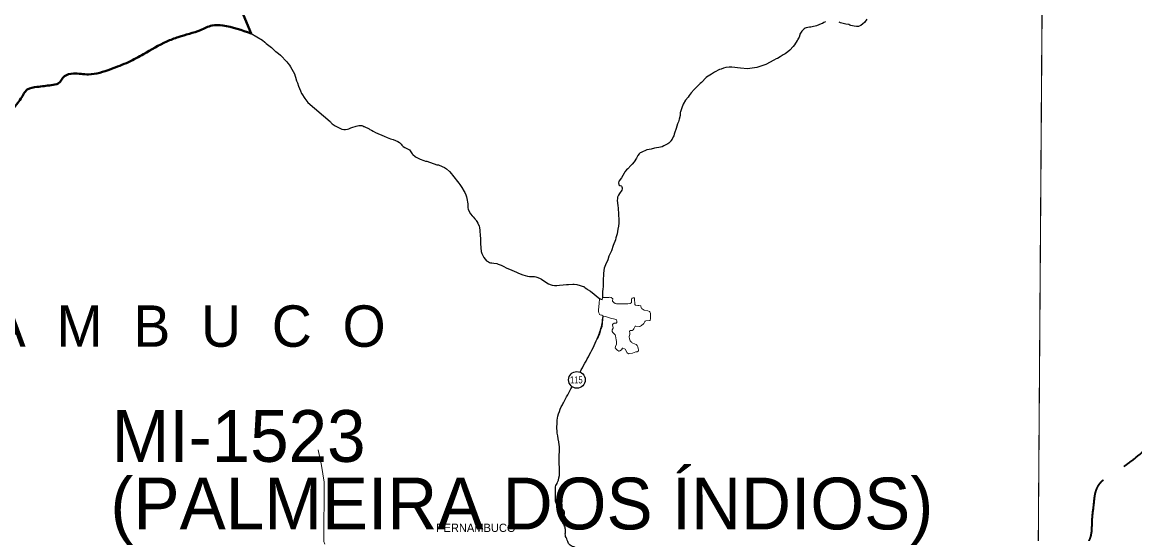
# Model space of a CAD drawing. Extents: x -1643653 to 4543381, y 1624270 to 13878484.
# Drawn here: x 608778 to 619526, y 8915094 to 8920034 of the extents above; entities that cross this region are included whole.
import ezdxf
from ezdxf.enums import TextEntityAlignment as Align

# ---------------------------------------------------------------- set-up
doc = ezdxf.new("R2010")
doc.units = 0
doc.header["$LTSCALE"] = 200
doc.linetypes.add('LONG_DASH_SHORT_DASH', pattern=[9.9, 6, -1.2, 1.5, -1.2])
doc.layers.add('1', color=7, linetype='Continuous', lineweight=13)
doc.layers.add('6', color=7, linetype='Continuous', lineweight=13)

msp = doc.modelspace()

# ---------------------------------------------------------------- linework, layer by layer
at = {"layer": '1', "lineweight": 25}
msp.add_spline([(814781, 9009175.5), (814787.2, 9009173.4), (814796.9, 9009173.4), (814799.4, 9009172.4), (814805.1, 9009174.5), (814805.6, 9009176.5), (814811.7, 9009179.5), (814811.7, 9009179.5), (814801.5, 9009181), (814790.7, 9009181.5), (814784.1, 9009183.1), (814777.4, 9009185.1), (814778.4, 9009175.5)], degree=3, dxfattribs=at)
at = {"layer": '6'}
for points in [[(618663, 8924716.1), (618558.3, 8909803.7), (618456.5, 8896026.7)], [(614483.2, 8917364.6), (614467.6, 8917375.6), (614463.6, 8917376.8), (614453.8, 8917377.7), (614444.2, 8917377.6), (614431.3, 8917375.7), (614385.4, 8917375.3), (614384, 8917372.7), (614382.5, 8917355.8), (614381.6, 8917353.6), (614380.6, 8917353), (614371.5, 8917357.8), (614364.5, 8917363.7), (614359.8, 8917365.4), (614357.8, 8917364.7), (614356.5, 8917361.6), (614356.1, 8917349.2), (614353.3, 8917329.6)], [(614754.6, 8917297.1), (614733.7, 8917298.2), (614724.5, 8917300), (614706.9, 8917300.4), (614702, 8917302.9), (614698.8, 8917306.7), (614697.9, 8917309.7), (614696.4, 8917329.6), (614694, 8917343.6), (614693.5, 8917367.8), (614692.8, 8917370.2), (614690.8, 8917372), (614681.8, 8917371.7), (614672.2, 8917370.2), (614669.4, 8917368.8), (614666.2, 8917365.5), (614663.2, 8917356.2), (614663.8, 8917341.7), (614663.2, 8917328.7), (614662.2, 8917325.2), (614660, 8917322.9), (614651.8, 8917318.6), (614629, 8917315.1), (614600.7, 8917313.7), (614533.6, 8917313.3), (614519, 8917315.1), (614506.1, 8917319.2), (614494.5, 8917328), (614481.7, 8917339.9), (614481.1, 8917343.5), (614483.2, 8917364.6)], [(614353.3, 8917329.6), (614352.2, 8917322.5), (614345.4, 8917254.8), (614346.6, 8917239.4), (614349.3, 8917228.1), (614353.7, 8917214.1), (614355.6, 8917211.7), (614362.8, 8917207.7), (614378.2, 8917205), (614388.2, 8917198.8), (614393.1, 8917196.6), (614412.6, 8917194.1), (614462.2, 8917176.4), (614503.3, 8917166.5), (614515, 8917162.3), (614517.5, 8917160.8), (614518.9, 8917158.9), (614522.1, 8917148.6), (614522.7, 8917136.3), (614521.3, 8917132.7), (614518.9, 8917130.3), (614516.8, 8917129.5), (614495.6, 8917127.6), (614483, 8917118.2), (614480.4, 8917115.3), (614480.3, 8917112.9), (614487.5, 8917083.9), (614486.7, 8917078.9), (614477.9, 8917062.9), (614477.3, 8917052.7), (614478.1, 8917047.9), (614483, 8917038.8), (614487.4, 8917033.9), (614489.4, 8917030.1), (614498.1, 8917024.2), (614507.4, 8917015.4), (614511.4, 8917004.5), (614515.9, 8916965.9), (614518.6, 8916951.4), (614520.9, 8916933.1), (614519.2, 8916926.9), (614509.1, 8916901.4), (614507.7, 8916890.2), (614509.2, 8916886.2), (614519.8, 8916873.1), (614532.6, 8916862.9), (614541.2, 8916858.4), (614545.4, 8916858), (614550.8, 8916860.4), (614566.3, 8916872.1), (614577.3, 8916887.6), (614579.4, 8916887.7), (614596.1, 8916881.7), (614602.2, 8916877.5), (614623.1, 8916841.3), (614631.5, 8916834), (614635.1, 8916832.2), (614649.8, 8916834.1), (614675, 8916839.8), (614707.6, 8916850.7), (614717.6, 8916851.6), (614728.4, 8916856.1), (614731, 8916858.2), (614731.8, 8916860.8), (614732, 8916869.7), (614729, 8916885), (614724.2, 8916898.8), (614718.7, 8916911.5), (614709.1, 8916922.6), (614678.3, 8916934.4), (614666, 8916942.9), (614660.6, 8916947.7), (614651.9, 8916958.9), (614649.5, 8916963), (614644.2, 8916978.8), (614642.4, 8916992.8), (614642.8, 8916999.8), (614647.8, 8917020.1), (614649, 8917032.2), (614648.6, 8917035.4), (614644.7, 8917046.4), (614644.5, 8917049.5), (614646.4, 8917051.6), (614655.8, 8917055.8), (614670.9, 8917058.1), (614670.9, 8917058.1), (614679.8, 8917064), (614686.2, 8917073.9), (614695.3, 8917094), (614698.4, 8917097.6), (614703.1, 8917098.5), (614706.9, 8917100.2), (614741.6, 8917095.3), (614745.8, 8917095.9), (614752.8, 8917099), (614760.2, 8917105.8), (614781.6, 8917121.4), (614783.9, 8917125), (614792.6, 8917144.4), (614795.2, 8917147.3), (614803.3, 8917150.6)], [(614353.3, 8917329.6), (614352.2, 8917322.5), (614345.4, 8917254.8), (614346.6, 8917239.4), (614349.3, 8917228.1), (614353.7, 8917214.1), (614355.6, 8917211.7), (614362.8, 8917207.7), (614378.2, 8917205), (614388.2, 8917198.8), (614393.1, 8917196.6), (614412.6, 8917194.1), (614462.2, 8917176.4), (614503.3, 8917166.5), (614515, 8917162.3), (614517.5, 8917160.8), (614518.9, 8917158.9), (614522.1, 8917148.6), (614522.7, 8917136.3), (614521.3, 8917132.7), (614518.9, 8917130.3), (614516.8, 8917129.5), (614495.6, 8917127.6), (614483, 8917118.2), (614480.4, 8917115.3), (614480.3, 8917112.9), (614487.5, 8917083.9), (614486.7, 8917078.9), (614477.9, 8917062.9), (614477.3, 8917052.7), (614478.1, 8917047.9), (614483, 8917038.8), (614487.4, 8917033.9), (614489.4, 8917030.1), (614498.1, 8917024.2), (614507.4, 8917015.4), (614511.4, 8917004.5), (614515.9, 8916965.9), (614518.6, 8916951.4), (614520.9, 8916933.1), (614519.2, 8916926.9), (614509.1, 8916901.4), (614507.7, 8916890.2), (614509.2, 8916886.2), (614519.8, 8916873.1), (614532.6, 8916862.9), (614541.2, 8916858.4), (614545.4, 8916858), (614550.8, 8916860.4), (614566.3, 8916872.1), (614577.3, 8916887.6), (614579.4, 8916887.7), (614596.1, 8916881.7), (614602.2, 8916877.5), (614623.1, 8916841.3), (614631.5, 8916834), (614635.1, 8916832.2), (614649.8, 8916834.1), (614675, 8916839.8), (614707.6, 8916850.7), (614717.6, 8916851.6), (614728.4, 8916856.1), (614731, 8916858.2), (614731.8, 8916860.8), (614732, 8916869.7), (614729, 8916885), (614724.2, 8916898.8), (614718.7, 8916911.5), (614709.1, 8916922.6), (614678.3, 8916934.4), (614666, 8916942.9), (614660.6, 8916947.7), (614651.9, 8916958.9), (614649.5, 8916963), (614644.2, 8916978.8), (614642.4, 8916992.8), (614642.8, 8916999.8), (614647.8, 8917020.1), (614649, 8917032.2), (614648.6, 8917035.4), (614644.7, 8917046.4), (614644.5, 8917049.5), (614646.4, 8917051.6), (614655.8, 8917055.8), (614670.9, 8917058.1), (614670.9, 8917058.1), (614679.8, 8917064), (614686.2, 8917073.9), (614695.3, 8917094), (614698.4, 8917097.6), (614703.1, 8917098.5), (614706.9, 8917100.2), (614741.6, 8917095.3), (614745.8, 8917095.9), (614752.8, 8917099), (614760.2, 8917105.8), (614781.6, 8917121.4), (614783.9, 8917125), (614792.6, 8917144.4), (614795.2, 8917147.3), (614803.3, 8917150.6)], [(614803.3, 8917150.6), (614839.9, 8917152.8), (614843, 8917153.9), (614845.1, 8917157.9), (614846.9, 8917168.8), (614846.5, 8917221.4), (614842.3, 8917237.2), (614839.1, 8917240.5), (614821.9, 8917248.8), (614788.1, 8917253), (614766.1, 8917266), (614762.5, 8917269.1), (614757.1, 8917276.5), (614755.7, 8917295), (614754.6, 8917297.1), (614754.6, 8917297.1)], [(614803.3, 8917150.6), (614839.9, 8917152.8), (614843, 8917153.9), (614845.1, 8917157.9), (614846.9, 8917168.8), (614846.5, 8917221.4), (614842.3, 8917237.2), (614839.1, 8917240.5), (614821.9, 8917248.8), (614788.1, 8917253), (614766.1, 8917266), (614762.5, 8917269.1), (614757.1, 8917276.5), (614755.7, 8917295), (614754.6, 8917297.1), (614754.6, 8917297.1)], [(611636.1, 8915904.7), (611671, 8915753.7), (611694.2, 8915591.1), (611691.9, 8915020), (611701.8, 8914992.6)]]:
    msp.add_lwpolyline(points, dxfattribs=at)
msp.add_lwpolyline([(618636, 8920869.6), (626625.7, 8920820.5), (626625.7, 8909822.1), (618558.7, 8909851.2)], close=True, dxfattribs=at)
at = {"layer": '6', "lineweight": 40}
msp.add_lwpolyline([(610634.6, 8920757.1), (610655.2, 8920612.5), (610665.4, 8920591.1), (610678.2, 8920567.9), (610682, 8920558.9), (610694.4, 8920535.7), (610709.7, 8920504), (610719.3, 8920486.7), (610726, 8920471.9), (610739.4, 8920447.4), (610745.8, 8920433.2), (610758.2, 8920410.6), (610809.7, 8920308.8), (610840.7, 8920249.1), (610850, 8920232.8), (610852.7, 8920225.4), (610867.4, 8920199.1), (610898.1, 8920137.8), (610910.3, 8920115.9), (610916.7, 8920101.6), (610989.7, 8919925.2)], dxfattribs=at)
at = {"layer": '6', "lineweight": 25}
for points in [[(616539, 8920038.2), (616523, 8920032.3), (616509.2, 8920023.2), (616495.5, 8920017.5)], [(616939.6, 8920064.2), (616914.7, 8920032.8), (616900.5, 8920019.1), (616878.8, 8920003.5), (616863.5, 8919995.6), (616858.6, 8919994.5), (616837.8, 8919993.2), (616816.9, 8919996.3), (616783.4, 8920002.8), (616773, 8920006.6), (616763.5, 8920011.1), (616735.6, 8920015.5), (616683.6, 8920028.8), (616669.3, 8920035.2)], [(610989.7, 8919925.2), (611098.4, 8919862.7), (611123, 8919843.5), (611135.6, 8919830.6), (611185.4, 8919791.8), (611226, 8919753.4), (611227.9, 8919750.7), (611254.6, 8919731.6), (611274, 8919715.5), (611334.2, 8919651.6), (611344.9, 8919639.3), (611360, 8919618.6), (611370.7, 8919602.3), (611407.8, 8919535.5), (611413.8, 8919514.2), (611418, 8919503.3), (611429.4, 8919467.6), (611437.3, 8919447.9), (611446.9, 8919416.8), (611465.8, 8919371.6)], [(616495.5, 8920017.5), (616453.3, 8920000), (616409.4, 8919988.9), (616397.5, 8919986.6), (616384.8, 8919985.4), (616353, 8919979.2), (616343.8, 8919975.8), (616333.6, 8919969.7), (616322.5, 8919960.4), (616311.1, 8919948.7), (616302.5, 8919938.1), (616291.5, 8919919.8), (616291, 8919912.9), (616282.8, 8919891.9), (616271.9, 8919869.4), (616271.1, 8919865.5), (616268.5, 8919861.9), (616266.1, 8919856.8), (616238.5, 8919814.9), (616227.3, 8919799.4), (616193, 8919764.1), (616173.5, 8919748.5), (616148.1, 8919730.4), (616131, 8919720.4), (616100.8, 8919700.3), (616073.8, 8919685.1), (616060.5, 8919679.7), (616039.2, 8919669)], [(616039.2, 8919669), (615963.3, 8919626.9), (615874.3, 8919597.3), (615786, 8919586), (615718.6, 8919590.7), (615634.3, 8919599.2), (615608.5, 8919599.2), (615576.6, 8919596), (615554.8, 8919590.4), (615530.2, 8919581.5), (615515.4, 8919577.2), (615465.2, 8919552.7), (615436.7, 8919533.6), (615420.6, 8919524.9), (615405.8, 8919513.6), (615400, 8919511.3), (615384.8, 8919499.5), (615340.1, 8919452.8), (615328, 8919441.6), (615316.8, 8919433.2), (615291.1, 8919406.3), (615270.9, 8919383.5), (615241.8, 8919353.8), (615220.6, 8919327.1), (615210.8, 8919311.4), (615187.3, 8919281.6), (615162.8, 8919242), (615149.2, 8919208.9), (615137.5, 8919168), (615134.8, 8919161.3), (615133.6, 8919146.7), (615134.7, 8919133.5), (615126.3, 8919098.2), (615118.1, 8919074.2), (615109.5, 8919052.6), (615097.1, 8919008.6), (615080.7, 8918964.7), (615078, 8918952), (615073.3, 8918936.3), (615067.9, 8918928.8), (615056.1, 8918905.9)], [(611465.8, 8919371.6), (611476.9, 8919345.1), (611479.5, 8919342.7), (611508.7, 8919298.4), (611528.6, 8919273.8), (611536.4, 8919259)], [(611536.4, 8919259), (611753.5, 8919076.8), (611755.2, 8919073), (611761.1, 8919065.5), (611773.8, 8919054.2), (611802.2, 8919035.3), (611833, 8919017.3), (611858.2, 8919004.8), (611866.1, 8919002.4), (611884.7, 8919000), (611901.9, 8918999.7), (611921, 8919002.9), (611932.1, 8919006.5), (611951.6, 8919014.3), (611971.8, 8919020.1), (611994.5, 8919028.2), (612003.8, 8919030.8), (612029.9, 8919036)], [(612029.9, 8919036), (612040.2, 8919038.1), (612047.4, 8919038.5), (612058.4, 8919036.9)], [(612058.4, 8919036.9), (612068.4, 8919035.4), (612079.1, 8919029), (612083.1, 8919027)], [(612083.1, 8919027), (612129.9, 8919004.2), (612137, 8918999.2), (612151.9, 8918992.2), (612169.6, 8918981.6), (612192.6, 8918970.1), (612274.7, 8918934.8), (612302.5, 8918921.1), (612336.9, 8918907.4), (612362.6, 8918900.8), (612405.6, 8918882.2), (612421.5, 8918871.9), (612438.8, 8918856.4), (612446.9, 8918846), (612459.3, 8918835.4), (612476.1, 8918824.3), (612499.9, 8918813.2), (612520.9, 8918801.1), (612545.9, 8918764.4), (612552.3, 8918756.7), (612574.4, 8918737.1), (612585.4, 8918729.8), (612621.2, 8918712.9), (612657.1, 8918698.9), (612675.5, 8918694.1), (612687.4, 8918691.8), (612785.1, 8918658.3), (612798.6, 8918656.1), (612805.9, 8918654), (612857.6, 8918631.4), (612868.1, 8918625.6), (612877.8, 8918618.5), (612906.6, 8918592), (612925, 8918571.6), (612936, 8918557.8)], [(615056.1, 8918905.9), (615045.1, 8918890.3), (615043.1, 8918886.4), (615040.6, 8918884.2), (615033.4, 8918874.7), (615025.2, 8918866.7), (615016.3, 8918860), (614996.2, 8918850.8), (614976, 8918839.6), (614959.7, 8918832.5), (614928.1, 8918826.1), (614907.5, 8918820.6), (614886.8, 8918817.4), (614854.4, 8918809.5), (614834.5, 8918806.1), (614813.7, 8918801.4), (614759.1, 8918777.8)], [(614759.1, 8918777.8), (614749.1, 8918773.5), (614739.6, 8918764.2), (614725.9, 8918746.1), (614712.8, 8918722.4), (614690.3, 8918685.3), (614670.7, 8918662.7), (614657.6, 8918649.8), (614630.2, 8918619.6), (614617.7, 8918607.8), (614599.4, 8918588.3), (614592.2, 8918578.2), (614566.7, 8918530.9), (614544.1, 8918501.6), (614541.6, 8918495.7), (614540.2, 8918484.7), (614541.4, 8918466.5), (614543.3, 8918464.1), (614550.3, 8918458.5), (614564, 8918453.3), (614567, 8918450.8), (614571.2, 8918444.2), (614573.7, 8918435.3), (614575.3, 8918425), (614571.8, 8918413.4), (614549.4, 8918381.8), (614539.5, 8918365.2), (614530.1, 8918343.9), (614527.7, 8918332.9), (614527.2, 8918311.5), (614528.1, 8918290.9), (614531, 8918261.4), (614534.3, 8918240.8), (614534.5, 8918229.7), (614537.8, 8918190), (614539.5, 8918178.1), (614542.1, 8918126.6), (614541, 8918106.7), (614541.7, 8918093.4), (614539.3, 8918065.4), (614533.7, 8918034.5), (614528.6, 8918013.8), (614524.9, 8917992.4), (614519, 8917971.8), (614514.6, 8917951.2), (614508.3, 8917932), (614488.8, 8917879.7), (614470.7, 8917825.6), (614446.7, 8917773.9), (614446.7, 8917773.9), (614434.9, 8917740.8), (614412.3, 8917691.4), (614401.7, 8917659.5), (614394, 8917611.3), (614393.1, 8917598.4)], [(614759.1, 8918777.8), (614749.1, 8918773.5), (614739.6, 8918764.2), (614725.9, 8918746.1), (614712.8, 8918722.4), (614690.3, 8918685.3), (614670.7, 8918662.7), (614657.6, 8918649.8), (614630.2, 8918619.6), (614617.7, 8918607.8), (614599.4, 8918588.3), (614592.2, 8918578.2), (614566.7, 8918530.9), (614544.1, 8918501.6), (614541.6, 8918495.7), (614540.2, 8918484.7), (614541.4, 8918466.5), (614543.3, 8918464.1), (614550.3, 8918458.5), (614564, 8918453.3), (614567, 8918450.8), (614571.2, 8918444.2), (614573.7, 8918435.3), (614575.3, 8918425), (614571.8, 8918413.4), (614549.4, 8918381.8), (614539.5, 8918365.2), (614530.1, 8918343.9), (614527.7, 8918332.9), (614527.2, 8918311.5), (614528.1, 8918290.9), (614531, 8918261.4), (614534.3, 8918240.8), (614534.5, 8918229.7), (614537.8, 8918190), (614539.5, 8918178.1), (614542.1, 8918126.6), (614541, 8918106.7), (614541.7, 8918093.4), (614539.3, 8918065.4), (614533.7, 8918034.5), (614528.6, 8918013.8), (614524.9, 8917992.4), (614519, 8917971.8), (614514.6, 8917951.2), (614508.3, 8917932), (614488.8, 8917879.7), (614470.7, 8917825.6), (614446.7, 8917773.9), (614446.7, 8917773.9), (614434.9, 8917740.8), (614412.3, 8917691.4), (614401.7, 8917659.5), (614394, 8917611.3), (614393.1, 8917598.4)], [(612936, 8918557.8), (612997.1, 8918481.3), (613005, 8918467.7), (613025.2, 8918438.3), (613047.6, 8918398.7), (613052.8, 8918391), (613064.5, 8918366.6), (613070.3, 8918348.4), (613074, 8918332.2), (613082.4, 8918279.6), (613082, 8918256.2), (613082.6, 8918242.6), (613082.6, 8918242.6), (613085.9, 8918229.9), (613092.8, 8918212.1), (613108.1, 8918184.7), (613124.2, 8918164.5), (613133.9, 8918154.5), (613150.9, 8918135)], [(613150.9, 8918135), (613159.7, 8918124.9), (613162.5, 8918119.3), (613168.8, 8918110.8), (613178.8, 8918093.6), (613191.7, 8918064.1), (613195.4, 8918050.9), (613199.4, 8918022.9), (613201.6, 8917972), (613205.7, 8917947.5), (613206.9, 8917904.5), (613206.3, 8917894.3), (613211.1, 8917820.5), (613217.9, 8917799.9), (613227.3, 8917781), (613236.9, 8917763.9), (613262.2, 8917731.7), (613265.1, 8917729.8)], [(613265.1, 8917729.8), (613282.1, 8917718.9), (613293.1, 8917714.2), (613301.3, 8917711.7), (613313.8, 8917709.3), (613335.9, 8917707.7), (613362.5, 8917703.3), (613375, 8917699.4), (613406.2, 8917686.8), (613430.6, 8917674), (613454.4, 8917663), (613508.8, 8917641.6), (613554.7, 8917619.3), (613574.2, 8917611.6)], [(613574.2, 8917611.6), (613613.8, 8917596), (613636.9, 8917588), (613660.8, 8917581.6), (613679.3, 8917578), (613727.2, 8917578), (613739.2, 8917575.8), (613750.4, 8917572.4), (613774.2, 8917562.3), (613796.5, 8917551.9), (613828.6, 8917532.1), (613862.7, 8917507.3), (613887.1, 8917497), (613898.3, 8917495.2), (613919.8, 8917493.1), (613942.2, 8917493.4), (613967.8, 8917495.2), (614003.2, 8917499.8), (614037.7, 8917502.2), (614054.5, 8917501.7), (614098.7, 8917504.8), (614109.1, 8917504.6), (614135.4, 8917502.1), (614168.4, 8917492.9), (614197.5, 8917483.7), (614202.5, 8917481.3), (614216.3, 8917470), (614233.1, 8917460.2), (614240.3, 8917454.3), (614268.6, 8917436.6), (614304.5, 8917408.4), (614322.8, 8917391.2), (614356.9, 8917364.2)], [(614393.1, 8917598.4), (614392.3, 8917587.3), (614391.7, 8917555.6), (614390.4, 8917543.2), (614389.2, 8917509), (614389.5, 8917479.2), (614388.2, 8917460.3), (614385, 8917431.9), (614384.8, 8917413.7), (614383.7, 8917403.3), (614384.4, 8917375.7)], [(614393.1, 8917598.4), (614392.3, 8917587.3), (614391.7, 8917555.6), (614390.4, 8917543.2), (614389.2, 8917509), (614389.5, 8917479.2), (614388.2, 8917460.3), (614385, 8917431.9), (614384.8, 8917413.7), (614383.7, 8917403.3), (614384.4, 8917375.7)], [(614388.5, 8917198.5), (614377.2, 8917097.2), (614367.9, 8917071.3)], [(614365.7, 8917065), (614357.7, 8917036.4), (614353.7, 8917024.7), (614333.6, 8916975)]]:
    msp.add_lwpolyline(points, dxfattribs=at)
msp.add_circle((614137.6, 8916580.5), 80.3, dxfattribs=at)
at = {"layer": '6', "lineweight": 40}
msp.add_spline([(605233.4, 8918291.8), (605425.1, 8918291.8), (605556.8, 8918274.6), (605694.1, 8918217.3), (605780, 8918168.6), (605911.6, 8918165.8), (606008.9, 8918211.6), (606114.8, 8918211.6), (606197.8, 8918134.3), (606353.7, 8918138.6), (606551.2, 8918198.7), (606637.1, 8918198.7), (606903.2, 8918104.2), (607195.1, 8918130), (607418.3, 8918172.9), (607555.7, 8918130), (607658.7, 8918138.6), (607753.1, 8918172.9), (607813.2, 8918172.9), (607967.8, 8918353.3), (608139.5, 8918542.3), (608208.1, 8918748.4), (608345.5, 8918868.7), (608508.6, 8918946), (608680.3, 8919186.5), (608766.2, 8919298.2), (608826.3, 8919384.1), (608920.7, 8919409.8), (609058.1, 8919427), (609126.8, 8919444.2), (609186.8, 8919512.9), (609272.7, 8919538.7), (609418.7, 8919530.1), (609633.3, 8919581.6), (609805, 8919650.3), (609950.9, 8919727.6), (610174.2, 8919847.9), (610285.8, 8919890.8), (610500.4, 8919959.5), (610612, 8920002.5), (610715, 8920002.5), (610989.7, 8919925.2)], degree=3, dxfattribs=at)
at = {"layer": '6', "lineweight": 25}
for points in [[(614167.1, 8916655.2), (614259.3, 8916826), (614342.6, 8917000.8), (614380.2, 8917124), (614389.7, 8917195.3)], [(614150.8, 8914946.8), (614106, 8914966.5), (614061.7, 8914993.4), (614044.2, 8915031), (614025.4, 8915082.1), (614026.7, 8915123.8), (614018.7, 8915166.8), (613997.1, 8915212.5), (614001.2, 8915255.5), (614018.7, 8915291.8), (614010.6, 8915320.1), (613970.2, 8915351), (613939.3, 8915383.2), (613929.9, 8915445.1), (613928.6, 8915515), (613931.3, 8915548.6), (613950.1, 8915591), (613968.9, 8915681.1), (613966.2, 8915794.1), (613967.6, 8915882.8), (613966.2, 8915952.8), (613947.4, 8916067.1), (613944.7, 8916151.8), (613954.1, 8916229.8), (613986.4, 8916318.6), (614006.6, 8916357.6), (614090, 8916512.3)]]:
    msp.add_spline(points, degree=3, dxfattribs=at)
at = {"layer": '6', "linetype": 'LONG_DASH_SHORT_DASH', "lineweight": 35}
msp.add_spline([(618645.2, 8914712.1), (618757.5, 8914863.9), (618920, 8914886.7), (619101.3, 8915065.7), (619114.8, 8915216.7), (619131.1, 8915375.5), (619151.7, 8915505.9), (619183.6, 8915572), (619343.3, 8915692.3), (619623.9, 8915902.9), (619755.5, 8916013.4), (619958, 8916125.3), (620120.4, 8916140.4), (620332.3, 8916000.7), (620548.1, 8915914.9), (620684.2, 8915892), (620903.2, 8915836.8), (621033.8, 8915793.5), (621199.4, 8915729.1), (621321.7, 8915650), (621492.8, 8915605.9), (621656.5, 8915572.3), (621839, 8915694.8), (621982.5, 8915771.8), (622137.8, 8915920.4), (622201, 8916029.6), (622275.9, 8916097.5), (622361, 8916147.5)], degree=3, dxfattribs=at)

# ---------------------------------------------------------------- texts
at = {"layer": '6'}
for s, height, p in [('P  E  R  N  A  M  B  U  C  O', 400, (605780.3, 8916899.9)), ('MI-1523', 500, (609642.6, 8915788.7)), ('(PALMEIRA DOS ÍNDIOS)', 500, (609630, 8915136.3))]:
    msp.add_text(s, height=height, dxfattribs=at).set_placement(p)
at = {"layer": '6', "width": 0.75}
msp.add_text('115', height=70, dxfattribs=at).set_placement((614131.3, 8916545.8), align=Align.CENTER)
at = {"layer": '6'}
msp.add_text('PERNAMBUCO', height=80, dxfattribs=at).set_placement((613160.6, 8915111.6), align=Align.CENTER)

doc.saveas('drawing.dxf')
